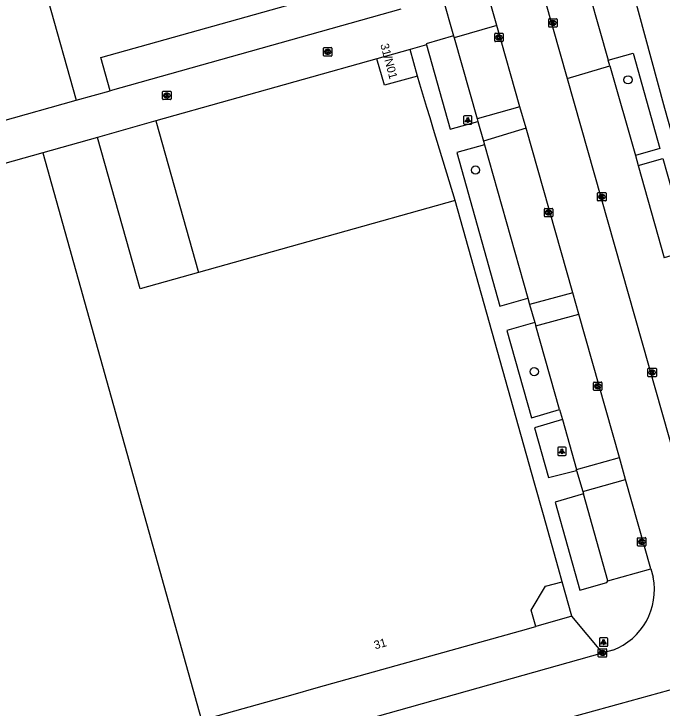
# Model space of a CAD drawing. Extents: x 159689 to 160786, y 387323 to 388339.
# Drawn here: x 160012.2 to 160089.3, y 388016 to 388098.5 of the extents above; entities that cross this region are included whole.
import ezdxf

# ---------------------------------------------------------------- set-up
doc = ezdxf.new("R2010")
doc.units = 0
for name, color, linetype in [('IMGEO_Boom', 7, 'Continuous'), ('IMGEO_Erf', 7, 'Continuous'), ('IMGEO_Kolk', 7, 'Continuous'), ('IMGEO_Lichtpunt', 7, 'Continuous'), ('IMGEO_Pand', 7, 'Continuous'), ('IMGEO_Pand_nummerreeks', 7, 'Continuous'), ('IMGEO_Parkeervlak_open', 7, 'Continuous'), ('IMGEO_Rijbaan_lokaal_gesloten', 7, 'Continuous'), ('IMGEO_Rijbaan_lokaal_open', 7, 'Continuous'), ('IMGEO_Voetpad_open', 7, 'Continuous')]:
    doc.layers.add(name, color=color, linetype=linetype)

msp = doc.modelspace()

# ---------------------------------------------------------------- linework, layer by layer
at = {"layer": 'IMGEO_Boom'}
for centre in [(160085.206, 388090.703), (160067.06, 388079.973), (160074.051, 388056.005)]:
    msp.add_circle(centre, 0.489, dxfattribs=at)
at = {"layer": 'IMGEO_Erf'}
msp.add_lwpolyline([(160029.072, 388085.818), (160034.131, 388067.806)], dxfattribs=at)
at = {"layer": 'IMGEO_Kolk'}
for p, q in [((160075.765, 388097.041), (160075.765, 388097.893)), ((160075.84, 388097.967), (160076.692, 388097.967)), ((160076.253, 388097.747), (160076.278, 388097.747)), ((160076.766, 388097.893), (160076.766, 388097.041)), ((160076.692, 388096.967), (160075.84, 388096.967)), ((160076.276, 388097.187), (160076.251, 388097.187)), ((160069.353, 388095.329), (160069.353, 388096.181)), ((160069.428, 388096.255), (160070.28, 388096.255)), ((160069.841, 388096.035), (160069.866, 388096.035)), ((160070.354, 388096.181), (160070.354, 388095.329)), ((160070.28, 388095.255), (160069.428, 388095.255)), ((160069.864, 388095.475), (160069.839, 388095.475)), ((160048.993, 388093.605), (160048.993, 388094.457)), ((160049.068, 388094.531), (160049.92, 388094.531)), ((160049.481, 388094.311), (160049.506, 388094.311)), ((160049.994, 388094.457), (160049.994, 388093.605)), ((160049.92, 388093.531), (160049.068, 388093.531)), ((160049.504, 388093.751), (160049.479, 388093.751)), ((160029.859, 388088.428), (160029.859, 388089.28)), ((160029.934, 388089.354), (160030.786, 388089.354)), ((160030.347, 388089.134), (160030.372, 388089.134)), ((160030.86, 388089.28), (160030.86, 388088.428)), ((160030.786, 388088.354), (160029.934, 388088.354)), ((160030.37, 388088.574), (160030.345, 388088.574)), ((160081.586, 388076.375), (160081.586, 388077.227)), ((160081.661, 388077.301), (160082.513, 388077.301)), ((160082.074, 388077.081), (160082.099, 388077.081)), ((160082.587, 388077.227), (160082.587, 388076.375)), ((160082.513, 388076.301), (160081.661, 388076.301)), ((160082.097, 388076.521), (160082.072, 388076.521)), ((160075.253, 388074.492), (160075.253, 388075.344)), ((160075.328, 388075.418), (160076.18, 388075.418)), ((160075.741, 388075.198), (160075.766, 388075.198)), ((160076.254, 388075.344), (160076.254, 388074.492)), ((160076.18, 388074.418), (160075.328, 388074.418)), ((160075.764, 388074.638), (160075.739, 388074.638)), ((160087.575, 388055.478), (160087.575, 388056.33)), ((160087.65, 388056.404), (160088.502, 388056.404)), ((160088.063, 388056.184), (160088.088, 388056.184)), ((160088.576, 388056.33), (160088.576, 388055.478)), ((160088.502, 388055.404), (160087.65, 388055.404)), ((160088.086, 388055.624), (160088.061, 388055.624)), ((160081.098, 388053.835), (160081.098, 388054.687)), ((160081.173, 388054.761), (160082.025, 388054.761)), ((160081.586, 388054.541), (160081.611, 388054.541)), ((160082.099, 388054.687), (160082.099, 388053.835)), ((160082.025, 388053.761), (160081.173, 388053.761)), ((160081.609, 388053.981), (160081.584, 388053.981)), ((160086.405, 388036.261), (160087.257, 388036.261)), ((160086.33, 388035.335), (160086.33, 388036.187)), ((160086.841, 388035.481), (160086.816, 388035.481)), ((160086.818, 388036.041), (160086.843, 388036.041)), ((160087.331, 388036.187), (160087.331, 388035.335)), ((160087.257, 388035.261), (160086.405, 388035.261)), ((160081.733, 388023.051), (160082.585, 388023.051)), ((160081.658, 388022.125), (160081.658, 388022.977)), ((160082.169, 388022.271), (160082.144, 388022.271)), ((160082.146, 388022.831), (160082.171, 388022.831)), ((160082.659, 388022.977), (160082.659, 388022.125)), ((160082.585, 388022.051), (160081.733, 388022.051))]:
    msp.add_line(p, q, dxfattribs=at)
for points in [[(160075.765, 388097.041), (160075.765, 388097.893)], [(160075.84, 388097.967), (160076.692, 388097.967)], [(160076.086, 388097.667), (160076.209, 388097.667), (160076.209, 388097.516), (160076.339, 388097.667), (160076.503, 388097.667), (160076.357, 388097.516), (160076.51, 388097.267), (160076.358, 388097.267), (160076.273, 388097.431), (160076.209, 388097.364), (160076.209, 388097.267), (160076.086, 388097.267), (160076.086, 388097.667)], [(160076.766, 388097.893), (160076.766, 388097.041)], [(160076.692, 388096.967), (160075.84, 388096.967)], [(160069.353, 388095.329), (160069.353, 388096.181)], [(160069.428, 388096.255), (160070.28, 388096.255)], [(160069.674, 388095.955), (160069.797, 388095.955), (160069.797, 388095.804), (160069.927, 388095.955), (160070.091, 388095.955), (160069.945, 388095.804), (160070.098, 388095.555), (160069.946, 388095.555), (160069.861, 388095.719), (160069.797, 388095.652), (160069.797, 388095.555), (160069.674, 388095.555), (160069.674, 388095.955)], [(160070.354, 388096.181), (160070.354, 388095.329)], [(160070.28, 388095.255), (160069.428, 388095.255)], [(160048.993, 388093.605), (160048.993, 388094.457)], [(160049.068, 388094.531), (160049.92, 388094.531)], [(160049.314, 388094.231), (160049.437, 388094.231), (160049.437, 388094.08), (160049.567, 388094.231), (160049.731, 388094.231), (160049.585, 388094.08), (160049.738, 388093.831), (160049.586, 388093.831), (160049.501, 388093.995), (160049.437, 388093.928), (160049.437, 388093.831), (160049.314, 388093.831), (160049.314, 388094.231)], [(160049.994, 388094.457), (160049.994, 388093.605)], [(160049.92, 388093.531), (160049.068, 388093.531)], [(160029.859, 388088.428), (160029.859, 388089.28)], [(160029.934, 388089.354), (160030.786, 388089.354)], [(160030.86, 388089.28), (160030.86, 388088.428)], [(160030.786, 388088.354), (160029.934, 388088.354)], [(160030.18, 388089.054), (160030.303, 388089.054), (160030.303, 388088.903), (160030.433, 388089.054), (160030.597, 388089.054), (160030.451, 388088.903), (160030.604, 388088.654), (160030.452, 388088.654), (160030.367, 388088.818), (160030.303, 388088.751), (160030.303, 388088.654), (160030.18, 388088.654), (160030.18, 388089.054)], [(160081.586, 388076.375), (160081.586, 388077.227)], [(160081.661, 388077.301), (160082.513, 388077.301)], [(160081.907, 388077.001), (160082.03, 388077.001), (160082.03, 388076.85), (160082.16, 388077.001), (160082.324, 388077.001), (160082.178, 388076.85), (160082.331, 388076.601), (160082.179, 388076.601), (160082.094, 388076.765), (160082.03, 388076.698), (160082.03, 388076.601), (160081.907, 388076.601), (160081.907, 388077.001)], [(160082.587, 388077.227), (160082.587, 388076.375)], [(160082.513, 388076.301), (160081.661, 388076.301)], [(160075.253, 388074.492), (160075.253, 388075.344)], [(160075.328, 388075.418), (160076.18, 388075.418)], [(160075.574, 388075.118), (160075.697, 388075.118), (160075.697, 388074.967), (160075.827, 388075.118), (160075.991, 388075.118), (160075.845, 388074.967), (160075.998, 388074.718), (160075.846, 388074.718), (160075.761, 388074.882), (160075.697, 388074.815), (160075.697, 388074.718), (160075.574, 388074.718), (160075.574, 388075.118)], [(160076.254, 388075.344), (160076.254, 388074.492)], [(160076.18, 388074.418), (160075.328, 388074.418)], [(160087.575, 388055.478), (160087.575, 388056.33)], [(160087.65, 388056.404), (160088.502, 388056.404)], [(160087.896, 388056.104), (160088.019, 388056.104), (160088.019, 388055.953), (160088.149, 388056.104), (160088.313, 388056.104), (160088.167, 388055.953), (160088.32, 388055.704), (160088.168, 388055.704), (160088.083, 388055.868), (160088.019, 388055.801), (160088.019, 388055.704), (160087.896, 388055.704), (160087.896, 388056.104)], [(160088.576, 388056.33), (160088.576, 388055.478)], [(160088.502, 388055.404), (160087.65, 388055.404)], [(160081.098, 388053.835), (160081.098, 388054.687)], [(160081.173, 388054.761), (160082.025, 388054.761)], [(160081.419, 388054.461), (160081.542, 388054.461), (160081.542, 388054.31), (160081.672, 388054.461), (160081.836, 388054.461), (160081.69, 388054.31), (160081.843, 388054.061), (160081.691, 388054.061), (160081.606, 388054.225), (160081.542, 388054.158), (160081.542, 388054.061), (160081.419, 388054.061), (160081.419, 388054.461)], [(160082.099, 388054.687), (160082.099, 388053.835)], [(160082.025, 388053.761), (160081.173, 388053.761)], [(160086.405, 388036.261), (160087.257, 388036.261)], [(160086.33, 388035.335), (160086.33, 388036.187)], [(160086.651, 388035.961), (160086.774, 388035.961), (160086.774, 388035.81), (160086.904, 388035.961), (160087.068, 388035.961), (160086.922, 388035.81), (160087.075, 388035.561), (160086.923, 388035.561), (160086.838, 388035.725), (160086.774, 388035.658), (160086.774, 388035.561), (160086.651, 388035.561), (160086.651, 388035.961)], [(160087.331, 388036.187), (160087.331, 388035.335)], [(160087.257, 388035.261), (160086.405, 388035.261)], [(160081.733, 388023.051), (160082.585, 388023.051)], [(160081.658, 388022.125), (160081.658, 388022.977)], [(160081.979, 388022.751), (160082.102, 388022.751), (160082.102, 388022.6), (160082.232, 388022.751), (160082.396, 388022.751), (160082.25, 388022.6), (160082.403, 388022.351), (160082.251, 388022.351), (160082.166, 388022.515), (160082.102, 388022.448), (160082.102, 388022.351), (160081.979, 388022.351), (160081.979, 388022.751)], [(160082.659, 388022.977), (160082.659, 388022.125)], [(160082.585, 388022.051), (160081.733, 388022.051)]]:
    msp.add_lwpolyline(points, dxfattribs=at)
for centre, start, end in [((160075.842, 388097.891), 91.55205, 178.44795), ((160075.842, 388097.891), 91.55205, 178.44795), ((160076.69, 388097.891), 1.55205, 88.44795), ((160076.69, 388097.891), 1.55205, 88.44795), ((160075.842, 388097.043), 181.55205, 268.44795), ((160075.842, 388097.043), 181.55205, 268.44795), ((160076.69, 388097.043), 271.55205, 358.44795), ((160076.69, 388097.043), 271.55205, 358.44795), ((160069.43, 388096.179), 91.55205, 178.44795), ((160069.43, 388096.179), 91.55205, 178.44795), ((160070.278, 388096.179), 1.55205, 88.44795), ((160070.278, 388096.179), 1.55205, 88.44795), ((160069.43, 388095.331), 181.55205, 268.44795), ((160069.43, 388095.331), 181.55205, 268.44795), ((160070.278, 388095.331), 271.55205, 358.44795), ((160070.278, 388095.331), 271.55205, 358.44795), ((160049.07, 388094.455), 91.55205, 178.44795), ((160049.07, 388094.455), 91.55205, 178.44795), ((160049.918, 388094.455), 1.55205, 88.44795), ((160049.918, 388094.455), 1.55205, 88.44795), ((160049.07, 388093.607), 181.55205, 268.44795), ((160049.07, 388093.607), 181.55205, 268.44795), ((160049.918, 388093.607), 271.55205, 358.44795), ((160049.918, 388093.607), 271.55205, 358.44795), ((160029.936, 388089.278), 91.55205, 178.44795), ((160029.936, 388089.278), 91.55205, 178.44795), ((160030.784, 388089.278), 1.55205, 88.44795), ((160030.784, 388089.278), 1.55205, 88.44795), ((160029.936, 388088.43), 181.55205, 268.44795), ((160029.936, 388088.43), 181.55205, 268.44795), ((160030.784, 388088.43), 271.55205, 358.44795), ((160030.784, 388088.43), 271.55205, 358.44795), ((160081.663, 388077.225), 91.55205, 178.44795), ((160081.663, 388077.225), 91.55205, 178.44795), ((160082.511, 388077.225), 1.55205, 88.44795), ((160082.511, 388077.225), 1.55205, 88.44795), ((160081.663, 388076.377), 181.55205, 268.44795), ((160081.663, 388076.377), 181.55205, 268.44795), ((160082.511, 388076.377), 271.55205, 358.44795), ((160082.511, 388076.377), 271.55205, 358.44795), ((160075.33, 388075.342), 91.55205, 178.44795), ((160075.33, 388075.342), 91.55205, 178.44795), ((160076.178, 388075.342), 1.55205, 88.44795), ((160076.178, 388075.342), 1.55205, 88.44795), ((160075.33, 388074.494), 181.55205, 268.44795), ((160075.33, 388074.494), 181.55205, 268.44795), ((160076.178, 388074.494), 271.55205, 358.44795), ((160076.178, 388074.494), 271.55205, 358.44795), ((160087.652, 388056.328), 91.55205, 178.44795), ((160087.652, 388056.328), 91.55205, 178.44795), ((160088.5, 388056.328), 1.55205, 88.44795), ((160088.5, 388056.328), 1.55205, 88.44795), ((160087.652, 388055.48), 181.55205, 268.44795), ((160087.652, 388055.48), 181.55205, 268.44795), ((160088.5, 388055.48), 271.55205, 358.44795), ((160088.5, 388055.48), 271.55205, 358.44795), ((160081.175, 388054.685), 91.55205, 178.44795), ((160081.175, 388054.685), 91.55205, 178.44795), ((160082.023, 388054.685), 1.55205, 88.44795), ((160082.023, 388054.685), 1.55205, 88.44795), ((160081.175, 388053.837), 181.55205, 268.44795), ((160081.175, 388053.837), 181.55205, 268.44795), ((160082.023, 388053.837), 271.55205, 358.44795), ((160082.023, 388053.837), 271.55205, 358.44795), ((160086.407, 388036.185), 91.55205, 178.44795), ((160086.407, 388036.185), 91.55205, 178.44795), ((160087.255, 388036.185), 1.55205, 88.44795), ((160087.255, 388036.185), 1.55205, 88.44795), ((160086.407, 388035.337), 181.55205, 268.44795), ((160086.407, 388035.337), 181.55205, 268.44795), ((160087.255, 388035.337), 271.55205, 358.44795), ((160087.255, 388035.337), 271.55205, 358.44795), ((160081.735, 388022.975), 91.55205, 178.44795), ((160081.735, 388022.975), 91.55205, 178.44795), ((160082.583, 388022.975), 1.55205, 88.44795), ((160082.583, 388022.975), 1.55205, 88.44795), ((160081.735, 388022.127), 181.55205, 268.44795), ((160081.735, 388022.127), 181.55205, 268.44795), ((160082.583, 388022.127), 271.55205, 358.44795), ((160082.583, 388022.127), 271.55205, 358.44795)]:
    msp.add_arc(centre, 0.0765, start, end, dxfattribs=at)
for centre, major_axis, ratio, start_param, end_param in [((160076.252, 388097.467), (-0.387, 0.002), 0.722429, 4.712389, 7.853982), ((160076.277, 388097.467), (-0.39, 0.002), 0.717154, 1.570796, 4.712389), ((160069.84, 388095.755), (-0.387, 0.002), 0.722429, 4.712389, 7.853982), ((160069.865, 388095.755), (-0.39, 0.002), 0.717154, 1.570796, 4.712389), ((160049.48, 388094.031), (-0.387, 0.002), 0.722429, 4.712389, 7.853982), ((160049.505, 388094.031), (-0.39, 0.002), 0.717154, 1.570796, 4.712389), ((160030.346, 388088.854), (-0.387, 0.002), 0.722429, 4.712389, 7.853982), ((160030.371, 388088.854), (-0.39, 0.002), 0.717154, 1.570796, 4.712389), ((160082.073, 388076.801), (-0.387, 0.002), 0.722429, 4.712389, 7.853982), ((160082.098, 388076.801), (-0.39, 0.002), 0.717154, 1.570796, 4.712389), ((160075.74, 388074.918), (-0.387, 0.002), 0.722429, 4.712389, 7.853982), ((160075.765, 388074.918), (-0.39, 0.002), 0.717154, 1.570796, 4.712389), ((160088.062, 388055.904), (-0.387, 0.002), 0.722429, 4.712389, 7.853982), ((160088.087, 388055.904), (-0.39, 0.002), 0.717154, 1.570796, 4.712389), ((160081.585, 388054.261), (-0.387, 0.002), 0.722429, 4.712389, 7.853982), ((160081.61, 388054.261), (-0.39, 0.002), 0.717154, 1.570796, 4.712389), ((160086.817, 388035.761), (-0.387, 0.002), 0.722429, 4.712389, 7.853982), ((160086.842, 388035.761), (-0.39, 0.002), 0.717154, 1.570796, 4.712389), ((160082.145, 388022.551), (-0.387, 0.002), 0.722429, 4.712389, 7.853982), ((160082.17, 388022.551), (-0.39, 0.002), 0.717154, 1.570796, 4.712389)]:
    msp.add_ellipse(centre, major_axis=major_axis, ratio=ratio, start_param=start_param, end_param=end_param, dxfattribs=at)
at = {"layer": 'IMGEO_Lichtpunt'}
for p, q in [((160065.652, 388086.329), (160065.652, 388085.522)), ((160065.652, 388086.329), (160065.652, 388085.522)), ((160066.554, 388086.424), (160065.746, 388086.424)), ((160066.554, 388086.424), (160065.746, 388086.424)), ((160066.648, 388085.522), (160066.648, 388086.329)), ((160066.648, 388085.522), (160066.648, 388086.329)), ((160065.746, 388085.428), (160066.554, 388085.428)), ((160065.746, 388085.428), (160066.554, 388085.428)), ((160077.739, 388047.021), (160076.931, 388047.021)), ((160077.739, 388047.021), (160076.931, 388047.021)), ((160076.837, 388046.926), (160076.837, 388046.119)), ((160076.837, 388046.926), (160076.837, 388046.119)), ((160077.833, 388046.119), (160077.833, 388046.926)), ((160077.833, 388046.119), (160077.833, 388046.926)), ((160076.931, 388046.025), (160077.739, 388046.025)), ((160076.931, 388046.025), (160077.739, 388046.025)), ((160081.79, 388024.242), (160081.79, 388023.435)), ((160081.79, 388024.242), (160081.79, 388023.435)), ((160082.692, 388024.337), (160081.884, 388024.337)), ((160082.692, 388024.337), (160081.884, 388024.337)), ((160082.786, 388023.435), (160082.786, 388024.242)), ((160082.786, 388023.435), (160082.786, 388024.242)), ((160081.884, 388023.341), (160082.692, 388023.341)), ((160081.884, 388023.341), (160082.692, 388023.341))]:
    msp.add_line(p, q, dxfattribs=at)
for points in [[(160066.026, 388085.993), (160066.065, 388085.965), (160065.877, 388085.703), (160065.839, 388085.73), (160066.026, 388085.993)], [(160066.128, 388085.945), (160066.175, 388085.945), (160066.175, 388085.623), (160066.128, 388085.623), (160066.128, 388085.945)], [(160066.238, 388085.965), (160066.276, 388085.992), (160066.463, 388085.73), (160066.424, 388085.702), (160066.238, 388085.965)], [(160077.211, 388046.59), (160077.25, 388046.562), (160077.062, 388046.3), (160077.024, 388046.327), (160077.211, 388046.59)], [(160077.313, 388046.542), (160077.36, 388046.542), (160077.36, 388046.22), (160077.313, 388046.22), (160077.313, 388046.542)], [(160077.423, 388046.562), (160077.461, 388046.589), (160077.648, 388046.327), (160077.609, 388046.299), (160077.423, 388046.562)], [(160082.164, 388023.906), (160082.203, 388023.878), (160082.015, 388023.616), (160081.977, 388023.643), (160082.164, 388023.906)], [(160082.376, 388023.878), (160082.414, 388023.905), (160082.601, 388023.643), (160082.562, 388023.615), (160082.376, 388023.878)], [(160082.266, 388023.858), (160082.313, 388023.858), (160082.313, 388023.536), (160082.266, 388023.536), (160082.266, 388023.858)]]:
    msp.add_lwpolyline(points, dxfattribs=at)
for centre in [(160066.151, 388086.127), (160077.336, 388046.724), (160082.289, 388024.04)]:
    msp.add_circle(centre, 0.0994, dxfattribs=at)
for centre, start, end in [((160065.746, 388086.329), 90, 180), ((160065.746, 388086.329), 90, 180), ((160066.554, 388086.329), 0, 90), ((160066.554, 388086.329), 0, 90), ((160065.746, 388085.522), 180, 270), ((160065.746, 388085.522), 180, 270), ((160066.554, 388085.522), 270, 0), ((160066.554, 388085.522), 270, 360), ((160076.931, 388046.926), 90, 180), ((160076.931, 388046.926), 90, 180), ((160077.739, 388046.926), 0, 90), ((160077.739, 388046.926), 0, 90), ((160076.931, 388046.119), 180, 270), ((160076.931, 388046.119), 180, 270), ((160077.739, 388046.119), 270, 0), ((160077.739, 388046.119), 270, 360), ((160081.884, 388024.242), 90, 180), ((160081.884, 388024.242), 90, 180), ((160082.692, 388024.242), 0, 90), ((160082.692, 388024.242), 0, 90), ((160081.884, 388023.435), 180, 270), ((160081.884, 388023.435), 180, 270), ((160082.692, 388023.435), 270, 0), ((160082.692, 388023.435), 270, 360)]:
    msp.add_arc(centre, 0.0946, start, end, dxfattribs=at)
at = {"layer": 'IMGEO_Pand'}
for points in [[(160012.83, 388112.278), (160019.582, 388088.279)], [(160023.62, 388089.415), (160022.515, 388093.343), (160057.083, 388103.069)], [(160059.279, 388094.325), (160055.346, 388093.22)], [(160060.169, 388091.157), (160059.279, 388094.325)], [(160060.169, 388091.157), (160056.236, 388090.052), (160055.346, 388093.22)], [(160019.582, 388088.279), (160023.62, 388089.415)], [(160022.13, 388083.862), (160015.616, 388082.027)], [(160034.131, 388067.806), (160027.198, 388065.867), (160022.13, 388083.862)], [(160015.616, 388082.027), (160005.283, 388079.115)], [(160015.616, 388082.027), (160034.502, 388014.561)], [(160064.645, 388076.34), (160034.131, 388067.806)], [(160077.364, 388031.025), (160076.927, 388032.577), (160075.134, 388038.967), (160074.077, 388042.732), (160064.645, 388076.34)], [(160074.223, 388025.708), (160073.683, 388027.634), (160075.4, 388030.474), (160077.364, 388031.025)], [(160034.502, 388014.561), (160045.121, 388017.541), (160048.413, 388018.465), (160072.4, 388025.196), (160074.223, 388025.708)]]:
    msp.add_lwpolyline(points, dxfattribs=at)
at = {"layer": 'IMGEO_Parkeervlak_open'}
for points in [[(160064.525, 388095.688), (160067.256, 388086.059)], [(160083.045, 388092.374), (160082.836, 388093.054)], [(160077.971, 388090.854), (160083.045, 388092.374)], [(160083.045, 388092.374), (160086.072, 388081.692)], [(160068.128, 388082.979), (160073.296, 388064.736)], [(160086.396, 388080.508), (160089.509, 388069.525)], [(160077.041, 388051.494), (160074.237, 388061.44)], [(160077.406, 388050.331), (160079.059, 388044.376)], [(160082.812, 388031.147), (160079.892, 388041.489)]]:
    msp.add_lwpolyline(points, dxfattribs=at)
at = {"layer": 'IMGEO_Rijbaan_lokaal_gesloten'}
for points in [[(160074.471, 388103.193), (160077.971, 388090.854)], [(160069.616, 388097.172), (160068.187, 388102.217)], [(160072.354, 388087.506), (160069.616, 388097.172)], [(160077.971, 388090.854), (160095.713, 388028.291)], [(160073.076, 388084.959), (160072.354, 388087.506)], [(160078.621, 388065.384), (160073.076, 388084.959)], [(160079.337, 388062.858), (160078.621, 388065.384)], [(160084.172, 388045.79), (160079.337, 388062.858)], [(160084.913, 388043.175), (160084.172, 388045.79)], [(160087.923, 388032.55), (160084.913, 388043.175)], [(160087.923, 388032.55), (160088.187, 388031.566)], [(159849.42, 387956.928), (159867.201, 387961.954), (159885.981, 387967.286), (159904.721, 387972.567), (159921.263, 387977.213), (159939.339, 387982.319), (159960.046, 387988.14), (159976.848, 387992.866), (159996.101, 387998.287), (160012.92, 388003.049), (160030.725, 388008.065), (160048.532, 388013.083), (160082.159, 388022.551)], [(160083.381, 388022.896), (160082.508, 388022.65), (160082.159, 388022.551)], [(160092.306, 388018.726), (160084.247, 388016.506), (160071.32, 388012.944)]]:
    msp.add_lwpolyline(points, dxfattribs=at)
msp.add_arc((160080.706, 388030.046), 7.633, 290.5097, 11.48888, dxfattribs=at)
at = {"layer": 'IMGEO_Rijbaan_lokaal_open'}
for points in [[(160063.13, 388100.56), (160064.455, 388095.934)], [(160058.194, 388099.127), (160023.62, 388089.415)], [(160064.455, 388095.934), (160061.19, 388094.995), (160061.228, 388094.861)], [(160061.228, 388094.861), (160059.279, 388094.325)], [(160055.346, 388093.22), (160029.072, 388085.818)], [(160000.247, 388082.819), (160010.586, 388085.739), (160019.582, 388088.279)], [(160029.072, 388085.818), (160022.13, 388083.862)]]:
    msp.add_lwpolyline(points, dxfattribs=at)
at = {"layer": 'IMGEO_Voetpad_open'}
for points in [[(160079.541, 388104.658), (160082.836, 388093.054)], [(160105.822, 388029.542), (160089.575, 388087.289), (160085.679, 388101.631)], [(160069.616, 388097.172), (160064.525, 388095.688)], [(160064.455, 388095.934), (160064.525, 388095.688)], [(160061.228, 388094.861), (160064.055, 388084.831), (160067.347, 388085.736)], [(160082.836, 388093.054), (160085.822, 388093.865), (160088.999, 388082.522), (160086.072, 388081.692)], [(160064.645, 388076.34), (160062.09, 388084.799), (160061.673, 388086.179), (160061.297, 388087.424), (160060.463, 388090.182), (160060.169, 388091.157)], [(160072.354, 388087.506), (160067.256, 388086.059)], [(160067.256, 388086.059), (160067.347, 388085.736)], [(160067.347, 388085.736), (160068.007, 388083.408)], [(160073.076, 388084.959), (160068.007, 388083.408)], [(160068.007, 388083.408), (160068.128, 388082.979)], [(160068.128, 388082.979), (160064.837, 388082.065), (160069.97, 388063.786), (160073.296, 388064.736)], [(160086.072, 388081.692), (160086.396, 388080.508)], [(160086.396, 388080.508), (160089.347, 388081.354), (160092.414, 388070.395), (160089.509, 388069.525)], [(160078.621, 388065.384), (160073.505, 388064.003)], [(160073.296, 388064.736), (160073.505, 388064.003)], [(160073.505, 388064.003), (160074.126, 388061.834)], [(160074.237, 388061.44), (160079.337, 388062.858)], [(160074.126, 388061.834), (160070.8, 388060.881), (160073.717, 388050.498), (160077.041, 388051.494)], [(160074.126, 388061.834), (160074.237, 388061.44)], [(160077.041, 388051.494), (160077.406, 388050.331)], [(160077.406, 388050.331), (160074.063, 388049.305), (160075.743, 388043.404), (160079.093, 388044.253)], [(160079.059, 388044.376), (160084.172, 388045.79)], [(160079.093, 388044.253), (160079.059, 388044.376)], [(160079.093, 388044.253), (160079.816, 388041.751)], [(160079.816, 388041.751), (160084.913, 388043.175)], [(160079.892, 388041.489), (160076.536, 388040.49), (160079.485, 388030.034), (160082.685, 388030.923), (160082.812, 388031.147)], [(160079.816, 388041.751), (160079.892, 388041.489)], [(160082.812, 388031.147), (160087.923, 388032.55)], [(160078.517, 388026.913), (160077.364, 388031.025)], [(160078.517, 388026.913), (160074.223, 388025.708)], [(160082.159, 388022.551), (160078.517, 388026.913)]]:
    msp.add_lwpolyline(points, dxfattribs=at)

# ---------------------------------------------------------------- texts
at = {"layer": 'IMGEO_Pand_nummerreeks'}
for s, rotation, p in [('31/N01', 285.01836, (160055.739, 388094.884)), ('31', 15.67613, (160055.142, 388022.97))]:
    msp.add_text(s, height=1, rotation=rotation, dxfattribs=at).set_placement(p)

doc.saveas('drawing.dxf')
